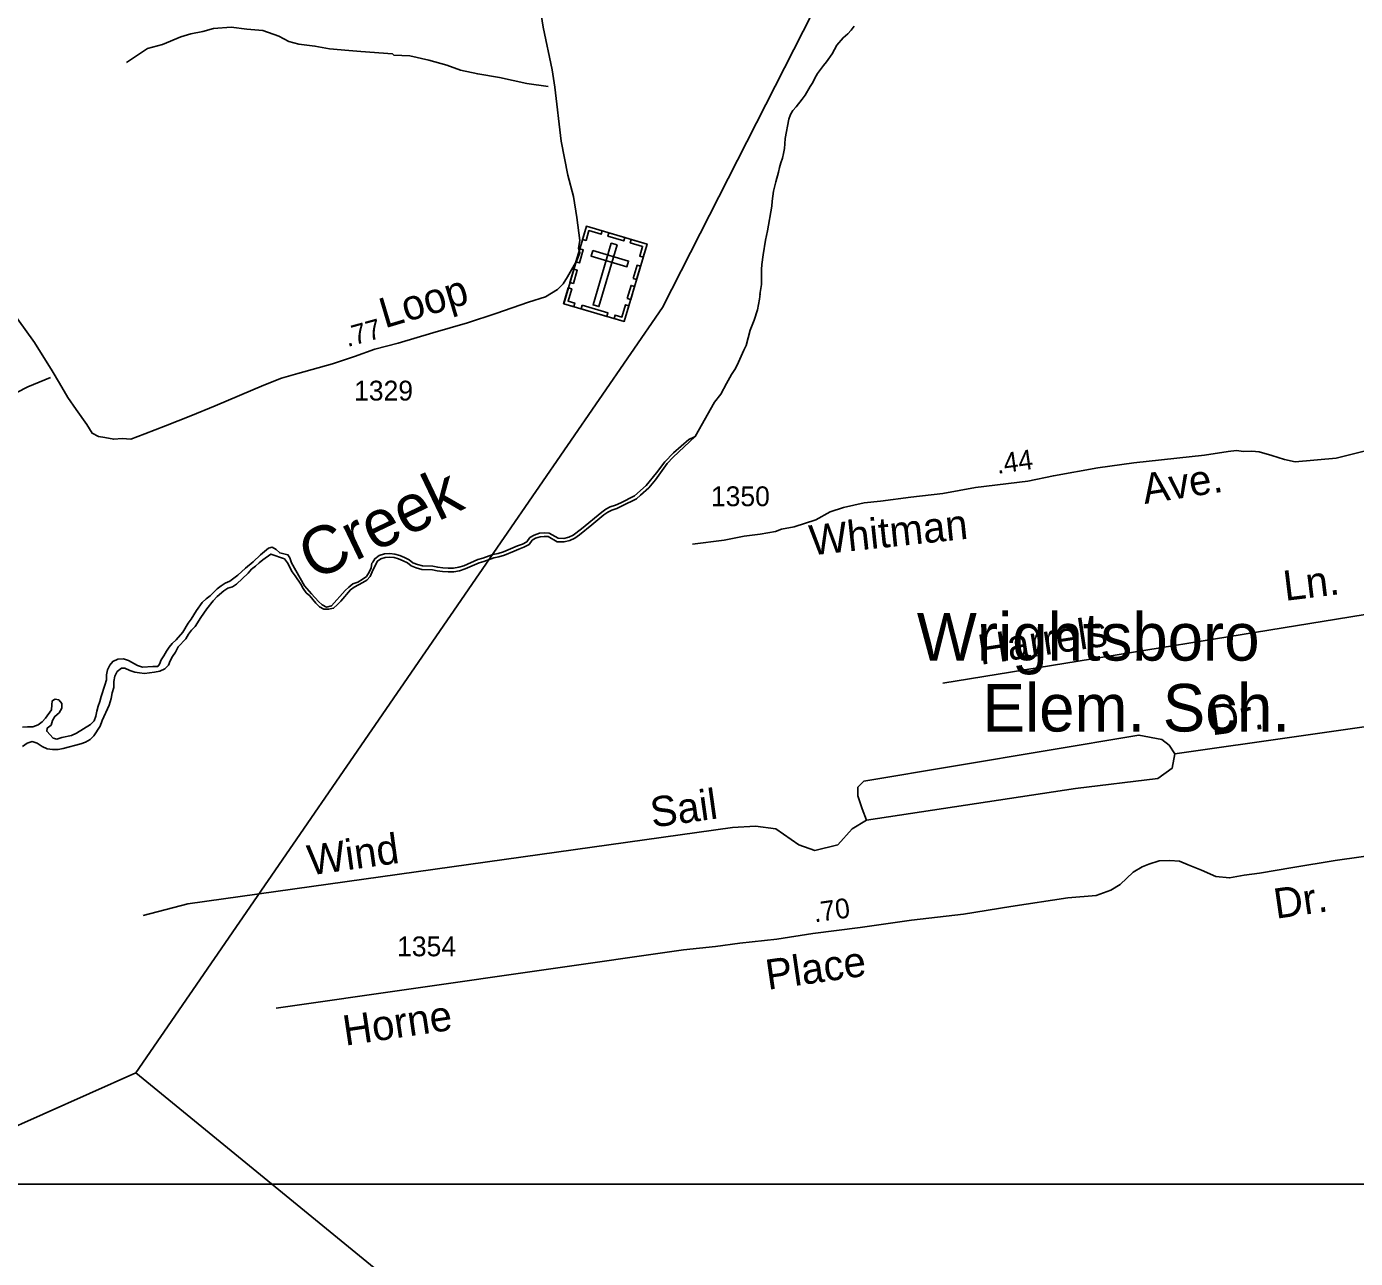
# Model space of a CAD drawing. Extents: x 2290055 to 2389491, y 66597 to 237875.
# Drawn here: x 2321467 to 2325659, y 197318 to 201202 of the extents above; entities that cross this region are included whole.
import ezdxf

# ---------------------------------------------------------------- set-up
doc = ezdxf.new("R2010")
doc.units = 0
for name, color, linetype in [('Exist Cultural Cemetery CELL', 7, 'Continuous'), ('Exist Cultural Educational Facility Elementary Label', 7, 'Continuous'), ('Exist Hydrographic Creek Single Shore', 7, 'Continuous'), ('Exist Hydrographic Creek Single Shore Label', 7, 'Continuous'), ('Exist Hydrographic River Shore', 7, 'Continuous'), ('Exist Road Non-System Type 51', 7, 'Continuous'), ('Exist Road Non-System Type 51 Label', 7, 'Continuous'), ('Exist Road Secondary Mileage Hundredths English Label', 7, 'Continuous'), ('Exist Road Secondary Type 51 Attributed', 7, 'Continuous'), ('Exist Road Secondary Type 51 Label', 7, 'Continuous'), ('Exist Road Secondary Type 51 Number Label', 7, 'Continuous'), ('Exist Utilities Electrical Transmission Line', 7, 'Continuous'), ('Map Preparation Inset Cut Line', 7, 'Continuous')]:
    doc.layers.add(name, color=color, linetype=linetype)

msp = doc.modelspace()

# ---------------------------------------------------------------- linework, layer by layer
at = {"layer": 'Exist Cultural Cemetery CELL'}
for points in [[(2323233.6, 200572.9), (2323424.6, 200516.7), (2323352.7, 200272.5), (2323161.7, 200328.7)], [(2323221.4, 200531.4), (2323232.2, 200528.2), (2323241.3, 200559.1), (2323280.2, 200547.6), (2323283.4, 200558.3), (2323233.6, 200572.9)], [(2323329.9, 200514.1), (2323312, 200519.3), (2323254.7, 200324.8), (2323272.6, 200319.5)], [(2323304.6, 200552), (2323354.4, 200537.4), (2323351.1, 200526.4), (2323301.4, 200541.1)], [(2323412.4, 200475.1), (2323401.5, 200478.3), (2323410.6, 200509.2), (2323371.7, 200520.6), (2323374.8, 200531.3), (2323424.6, 200516.7)], [(2323200.4, 200460.3), (2323212.6, 200501.8), (2323223.6, 200498.6), (2323211.3, 200457.1)], [(2323253.5, 200496.1), (2323248.2, 200478.2), (2323361.2, 200445), (2323366.5, 200462.9)], [(2323181.4, 200395.8), (2323193.6, 200437.3), (2323204.6, 200434.1), (2323192.3, 200392.6)], [(2323380.8, 200408.2), (2323393, 200449.8), (2323404, 200446.6), (2323391.7, 200405)], [(2323193.4, 200319.4), (2323196.7, 200330.4), (2323175.6, 200336.6), (2323187, 200375.4), (2323176.3, 200378.5), (2323161.6, 200328.7)], [(2323362.2, 200345), (2323374.4, 200386.5), (2323385.3, 200383.3), (2323373.1, 200341.8)], [(2323220, 200323.5), (2323301.4, 200299.5), (2323298.2, 200288.6), (2323216.8, 200312.5)], [(2323320.9, 200281.8), (2323324.1, 200292.8), (2323345.2, 200286.6), (2323356.6, 200325.4), (2323367.3, 200322.3), (2323352.7, 200272.5)]]:
    msp.add_lwpolyline(points, close=True, dxfattribs=at)
at = {"layer": 'Exist Hydrographic Creek Single Shore'}
msp.add_lwpolyline([(2323576.7, 199910.3), (2323637, 200018.5), (2323657.5, 200043.4), (2323675, 200077.2), (2323691, 200105.1), (2323702, 200121.4), (2323709.2, 200134.8), (2323729.7, 200182.1), (2323737.2, 200196.5), (2323750.5, 200245.3), (2323762.5, 200276.6), (2323773, 200309.5), (2323779.5, 200343.2), (2323781.7, 200359.5), (2323780, 200357.7), (2323785.7, 200388.7), (2323786.2, 200436.4), (2323787.2, 200451.9), (2323791, 200482.8), (2323798, 200528.6), (2323804.7, 200558.6), (2323818, 200636.4), (2323819, 200652.4), (2323823.2, 200683.5), (2323830.5, 200713.4), (2323839.7, 200743.4), (2323842.5, 200758.3), (2323846.5, 200772.9), (2323852, 200787.4), (2323855.5, 200802.5), (2323858.2, 200817.5), (2323859.7, 200833.2), (2323860, 200849.5), (2323872, 200910.7), (2323877.5, 200924.9), (2323884.5, 200938.1), (2323895, 200949.5), (2323914.5, 200973.3), (2323923.5, 200986.3), (2323939, 201013.8), (2323947.2, 201026.3), (2323954.2, 201040.1), (2323962.5, 201054), (2323981, 201079.6), (2323991, 201091.4), (2324008.2, 201116.5), (2324023.5, 201144.1), (2324043, 201167.3), (2324058, 201180), (2324068.7, 201191.1), (2324078.2, 201203.9)], dxfattribs=at)
at = {"layer": 'Exist Hydrographic River Shore'}
for points in [[(2323572.2, 199908.2), (2323576.7, 199910.3), (2323507.5, 199844.7), (2323488.2, 199824.9), (2323451.5, 199773.4), (2323430, 199748), (2323404.2, 199724.5), (2323391, 199713.5), (2323346, 199690.8), (2323329, 199683.3), (2323313.2, 199677.5), (2323300.5, 199670.8), (2323288.7, 199662.9), (2323250.7, 199631), (2323212, 199600.2), (2323197.2, 199589.7), (2323181.5, 199581.6), (2323162.7, 199577.4), (2323141.5, 199578.1), (2323112.5, 199594.3), (2323100.5, 199594.7), (2323087, 199593.6), (2323073.2, 199588.9), (2323062.5, 199582.6), (2323053.2, 199569.7), (2323036, 199560.4), (2323020, 199554.9), (2323005.5, 199547.9), (2322975.2, 199535.8), (2322957.5, 199530.4), (2322941, 199526.8), (2322909.7, 199515.6), (2322894.7, 199511.2), (2322850.7, 199492.2), (2322833.5, 199486.6), (2322815.5, 199483.6), (2322797, 199483.4), (2322779, 199484.5), (2322763, 199486.5), (2322747.5, 199489.6), (2322714.5, 199490.8), (2322696.5, 199495.3), (2322680.5, 199502), (2322668.5, 199511.9), (2322655.5, 199518.3), (2322641, 199524.1), (2322626.7, 199528.2), (2322613, 199529.7), (2322598.5, 199528.5), (2322584.5, 199524.2), (2322574, 199516.9), (2322563.7, 199497), (2322558, 199482.8), (2322550.7, 199468.7), (2322541, 199457.1), (2322528, 199449.1), (2322500.5, 199434.3)], [(2322674.5, 199521.2), (2322686, 199511.5), (2322700, 199505.8), (2322716, 199501.8), (2322748.7, 199500.5), (2322764.5, 199497.4), (2322780, 199495.5), (2322797.2, 199494.4), (2322814.5, 199494.6), (2322831, 199497.3), (2322846.7, 199502.5), (2322891, 199521.6), (2322906.2, 199526.1), (2322938, 199537.4), (2322954.5, 199541.1), (2322971.5, 199546.2), (2322987, 199552.3), (2323015.7, 199565.1), (2323031.5, 199570.5), (2323045.7, 199578.2), (2323055, 199590.9), (2323068.5, 199598.9), (2323085, 199604.5), (2323100.2, 199605.7), (2323115.5, 199605.2), (2323144.5, 199589), (2323161.7, 199588.4), (2323177.7, 199592), (2323191.5, 199599.1), (2323218, 199618.5), (2323282.2, 199671.7), (2323294.7, 199680.2), (2323308.7, 199687.6), (2323325, 199693.5), (2323341.5, 199700.7), (2323385, 199722.8), (2323421.7, 199755.5), (2323455, 199795.1), (2323481, 199830), (2323507.7, 199858.5), (2323556, 199900.6), (2323572.2, 199908.2)], [(2321881.5, 199185.1), (2321886.7, 199191.5), (2321892, 199205.6), (2321900.5, 199218.2), (2321908.2, 199232.9), (2321916.7, 199245.8), (2321927, 199256.9), (2321939.5, 199268.4), (2321960, 199293.2), (2321977.5, 199320.8), (2321987, 199333.4), (2322003.2, 199361), (2322021.5, 199386.9), (2322033.7, 199398.2), (2322046, 199407.9), (2322068.5, 199429.6), (2322080.7, 199439.3), (2322094, 199447.2), (2322108.5, 199453.6), (2322133.7, 199472.5), (2322157.5, 199494.4), (2322182.5, 199515.1), (2322205.7, 199536.8), (2322230, 199557.8), (2322242.5, 199560.4), (2322254.2, 199553.3), (2322266, 199542.9), (2322291.7, 199537.2), (2322297.5, 199527.3), (2322302.5, 199511.1), (2322344.5, 199438.8), (2322366.2, 199413.5), (2322388.5, 199389.3), (2322400.2, 199378.8), (2322413.5, 199371.9), (2322429.5, 199375.8), (2322472.2, 199424), (2322483.7, 199434.5), (2322497, 199444.9), (2322512, 199450.8), (2322526.2, 199458.8), (2322539.2, 199468.3), (2322547.7, 199482), (2322554.7, 199495.3), (2322556.5, 199510), (2322560, 199514), (2322565.5, 199524.4), (2322579.5, 199534.2), (2322596.5, 199539.4), (2322613.2, 199540.7), (2322628.7, 199539), (2322644.5, 199534.5), (2322660, 199528.4), (2322674.5, 199521.2)], [(2322500.5, 199434.3), (2322489, 199426.7), (2322458.2, 199391), (2322447.5, 199379.4), (2322435.7, 199368.5), (2322420.2, 199365.3), (2322404.7, 199365.5), (2322391.7, 199373.2), (2322380, 199384.3), (2322360.5, 199407.3), (2322349.2, 199417.3), (2322339.7, 199430.7), (2322332.2, 199444.2), (2322315, 199470.5), (2322304.7, 199483.3), (2322290.7, 199511.1), (2322280.7, 199524.4), (2322238, 199539.2), (2322212.5, 199521.4), (2322200.7, 199511.8), (2322189.7, 199500.5), (2322176.5, 199491.5), (2322166.5, 199479.4), (2322130, 199444), (2322117, 199436.2), (2322102.5, 199431.2), (2322089.2, 199423), (2322068.7, 199405.1), (2322055.5, 199391.9), (2322035.7, 199365.9), (2322016.5, 199338.7), (2321998.7, 199311.2), (2321987.2, 199298.7), (2321978, 199286.5), (2321969.2, 199272.3), (2321945.5, 199246.3), (2321936.7, 199230), (2321928, 199216.3), (2321920.5, 199202.2), (2321914.5, 199188.3), (2321903.2, 199177.6), (2321888, 199170.3), (2321871.2, 199166.8), (2321839.5, 199162.7), (2321823.7, 199164.1), (2321808.7, 199166.6), (2321792.7, 199172.3), (2321777.5, 199179.7), (2321766.2, 199178.8), (2321753.5, 199168.5), (2321745.5, 199153.9), (2321743, 199137.7), (2321742.2, 199118.6), (2321737.5, 199101.1), (2321734, 199083.8), (2321727.5, 199062.5), (2321706, 199014.4), (2321699.2, 198996.2), (2321679.7, 198965.7), (2321668, 198954.9), (2321653.5, 198945.8), (2321638.5, 198940.2), (2321582.2, 198925.5), (2321567, 198923.2), (2321549, 198923.3), (2321532.2, 198925.2), (2321516, 198931.9), (2321500.5, 198942.9), (2321485.2, 198947.8), (2321468.7, 198943), (2321454.5, 198932.4)], [(2321454.5, 198992.9), (2321469.7, 198994.3), (2321487, 198994.2), (2321504, 199001.1), (2321516, 199010.2), (2321526.5, 199021.9), (2321546.2, 199048), (2321546.7, 199063.4), (2321548.2, 199075.9), (2321557, 199081.6), (2321568.5, 199079.8), (2321578.7, 199068.3), (2321578, 199053.1), (2321569.7, 199038.1), (2321556.7, 199027.1), (2321548.7, 199014.3), (2321544.5, 198999.6), (2321532.5, 198990.4), (2321530.7, 198980.2), (2321551, 198958.7), (2321562.7, 198955.7), (2321578, 198960.6), (2321609.2, 198966.8), (2321625, 198974.1), (2321669, 199001.8), (2321680, 199013.3), (2321685.7, 199028), (2321689, 199044.2), (2321693.2, 199059.2), (2321698.7, 199074.5), (2321702.5, 199089.6), (2321714.5, 199126.1), (2321719, 199142.9), (2321719.7, 199158.2), (2321722.7, 199173.9), (2321729.5, 199189), (2321739.2, 199200.8), (2321755.2, 199208), (2321772.5, 199209.2), (2321788.7, 199203.3), (2321816.7, 199187.5), (2321833.2, 199182.5), (2321866, 199185), (2321881.5, 199185.1)]]:
    msp.add_lwpolyline(points, dxfattribs=at)
at = {"layer": 'Exist Road Non-System Type 51'}
for points in [[(2323112.9, 201013.2), (2323045.7, 201023.2), (2322959, 201041.7), (2322890.5, 201053), (2322836, 201064.9), (2322793.3, 201081.2), (2322736.7, 201097), (2322676.1, 201110.6), (2322626, 201112.6), (2322621.9, 201116.4), (2322521.5, 201124.4), (2322483.4, 201126.9), (2322423.1, 201132.5), (2322376.8, 201140.7), (2322326.5, 201146.7), (2322294.2, 201155.4), (2322263.5, 201172.2), (2322212.8, 201190.2), (2322162.6, 201194.2), (2322112.3, 201200.2), (2322056.5, 201196), (2322022.8, 201186.7), (2321985.1, 201179.2), (2321953.5, 201169.9), (2321896.4, 201145.7), (2321848.9, 201133.8), (2321782.6, 201089.1)], [(2321542.9, 200095.9), (2321471, 200066.5), (2321404.4, 200031.8)], [(2324358.1, 199131.9), (2325858, 199375.5)], [(2325090.2, 198909), (2325880, 199021.9)], [(2321834.7, 198399.4), (2321975.7, 198435.8), (2323694.3, 198676.9), (2323767.1, 198681.5), (2323830.7, 198672.4), (2323903.5, 198622.3), (2323953.5, 198604.2), (2324026.2, 198622.3), (2324071.7, 198672.4), (2324117.2, 198699.7), (2324776.4, 198799.8), (2325035.6, 198831.6), (2325081.1, 198863.5), (2325090.2, 198909), (2325072, 198936.3), (2325049.2, 198954.5), (2324976.5, 198968.1), (2324108.1, 198822.5), (2324089.9, 198804.3), (2324089.9, 198777), (2324103.5, 198736.1), (2324117.2, 198699.7)]]:
    msp.add_lwpolyline(points, dxfattribs=at)
at = {"layer": 'Exist Road Secondary Type 51 Attributed'}
for points in [[(2321413.9, 200314.9), (2321492.3, 200205.8), (2321547.8, 200117.3), (2321571.5, 200077.9), (2321597.8, 200033.2), (2321624.2, 199994.7), (2321657.6, 199947.4), (2321674.1, 199919.9), (2321694.3, 199910.1), (2321714.5, 199906.5), (2321742.5, 199901), (2321768.4, 199903.4), (2321796.5, 199901.9), (2321840.2, 199918.7), (2321905.6, 199943.9), (2321985.2, 199975.2), (2322062.6, 200006.5), (2322215.5, 200071.2), (2322271, 200094.2), (2322322.9, 200109), (2322432.3, 200139), (2322501.8, 200162.2), (2322565.5, 200185.3), (2322639.2, 200204.4), (2322748.6, 200236.4), (2322858.2, 200268.3), (2322947.6, 200297.9), (2323050.9, 200333.6), (2323104.6, 200350.5), (2323142.3, 200373.2), (2323160, 200391.5), (2323173.5, 200413.7), (2323202.7, 200464.8), (2323212.8, 200489.2), (2323208.8, 200503.4), (2323212.8, 200527.7), (2323202.7, 200600), (2323192.5, 200667), (2323174.3, 200734), (2323154, 200841.6), (2323133.7, 201011.3), (2323125.6, 201066.1), (2323097.2, 201200.1), (2323078.9, 201313.8)], [(2325707.8, 199868.4), (2325598.8, 199842), (2325469.5, 199829.5), (2325435.3, 199837.3), (2325395.6, 199850.2), (2325355.3, 199861.4), (2325332.5, 199863.8), (2325306, 199862.2), (2325284.2, 199865.3), (2325257.7, 199862.2), (2325183, 199851.3), (2324960.3, 199826.4), (2324846.6, 199810.8), (2324706.5, 199785.9), (2324625.5, 199768.7), (2324460.4, 199748.5), (2324357.6, 199729.8), (2324256.4, 199718.9), (2324161.4, 199706.4), (2324110, 199700.2), (2324044.6, 199686.1), (2324002.6, 199672.1), (2323957.4, 199647.2), (2323888.9, 199625.4), (2323848.4, 199617.6), (2323829.7, 199609.8), (2323781.4, 199602), (2323731.6, 199595.8), (2323667.7, 199583.3), (2323568.1, 199570.8)], [(2325759.4, 198596.2), (2325595.9, 198573.3), (2325462.3, 198551), (2325356.6, 198533.2), (2325308.6, 198526.3), (2325262.7, 198517.7), (2325218.7, 198522.9), (2325174.3, 198542), (2325132, 198559.3), (2325104, 198570.8), (2325073.9, 198572.4), (2325039.9, 198571.7), (2325008.1, 198561.2), (2324986.2, 198552.7), (2324958.5, 198536.4), (2324917.2, 198497.6), (2324887.5, 198479.2), (2324841.8, 198462.4), (2324751.8, 198454.8), (2324572.4, 198427.7), (2324422.7, 198403.2), (2324259.2, 198384.3), (2324097.5, 198361.5), (2323947.7, 198342.9), (2323834.2, 198325), (2323717.2, 198312.6), (2323640.9, 198301.7), (2323539.6, 198290.8), (2322254.9, 198106.9)]]:
    msp.add_lwpolyline(points, dxfattribs=at)
at = {"layer": 'Exist Utilities Electrical Transmission Line'}
for p, q in [((2321812.3, 197903.1), (2322974.4, 199591.1)), ((2317236.6, 195873.4), (2321812.3, 197903.1))]:
    msp.add_line(p, q, dxfattribs=at)
for points in [[(2322974.4, 199591.1), (2323473.9, 200316.7), (2324569.4, 202468.9)], [(2322480.9, 196617.3), (2322656.2, 197212.8), (2321812.3, 197903.1)]]:
    msp.add_lwpolyline(points, dxfattribs=at)
at = {"layer": 'Map Preparation Inset Cut Line'}
msp.add_lwpolyline([(2316877.7, 206729.9), (2331165.3, 206729.9), (2331165.3, 197552.6), (2316877.7, 197552.6)], close=True, dxfattribs=at)

# ---------------------------------------------------------------- texts
at = {"layer": 'Exist Cultural Educational Facility Elementary Label'}
for s, p in [('Wrightsboro', (2324275.8, 199203.2)), ('Elem. Sch.', (2324483.3, 198979.6))]:
    msp.add_text(s, height=150, dxfattribs=at).set_placement(p)
at = {"layer": 'Exist Hydrographic Creek Single Shore Label'}
msp.add_text('Creek', height=150, rotation=25.5636, dxfattribs=at).set_placement((2322372.5, 199453.6))
at = {"layer": 'Exist Road Non-System Type 51 Label'}
for s, rotation, p in [('Ln.', 7.0378, (2325437.8, 199391.3)), ('Harrels', 8.6428, (2324476.7, 199189.4)), ('Dr.', 7.1896, (2325206.8, 198967.4)), ('Sail', 7.9486, (2323441.9, 198676.6)), ('Wind', 7.9486, (2322360.2, 198525.6))]:
    msp.add_text(s, height=95, rotation=rotation, dxfattribs=at).set_placement(p)
at = {"layer": 'Exist Road Secondary Mileage Hundredths English Label'}
for s, rotation, p in [('.77', 15.3015, (2322479.5, 200191.7)), ('.44', 7.8784, (2324530.3, 199791.9)), ('.70', 8.0305, (2323953.3, 198377.5))]:
    msp.add_text(s, height=62.5, rotation=rotation, dxfattribs=at).set_placement(p)
at = {"layer": 'Exist Road Secondary Type 51 Label'}
for s, rotation, p in [('Loop', 16.585, (2322597.4, 200250.5)), ('Ave.', 8.9183, (2324994.6, 199696.8)), ('Whitman', 6.0747, (2323941.8, 199534.7)), ('Dr.', 8.2382, (2325409, 198388.8)), ('Place', 8.222, (2323805.8, 198164.7)), ('Horne', 8.4165, (2322472.4, 197988.6))]:
    msp.add_text(s, height=95, rotation=rotation, dxfattribs=at).set_placement(p)
at = {"layer": 'Exist Road Secondary Type 51 Number Label'}
for s, p in [('1329', (2322500.5, 200023.3)), ('1350', (2323626.2, 199690.1)), ('1354', (2322636.2, 198270.8))]:
    msp.add_text(s, height=62.5, dxfattribs=at).set_placement(p)

doc.saveas('drawing.dxf')
